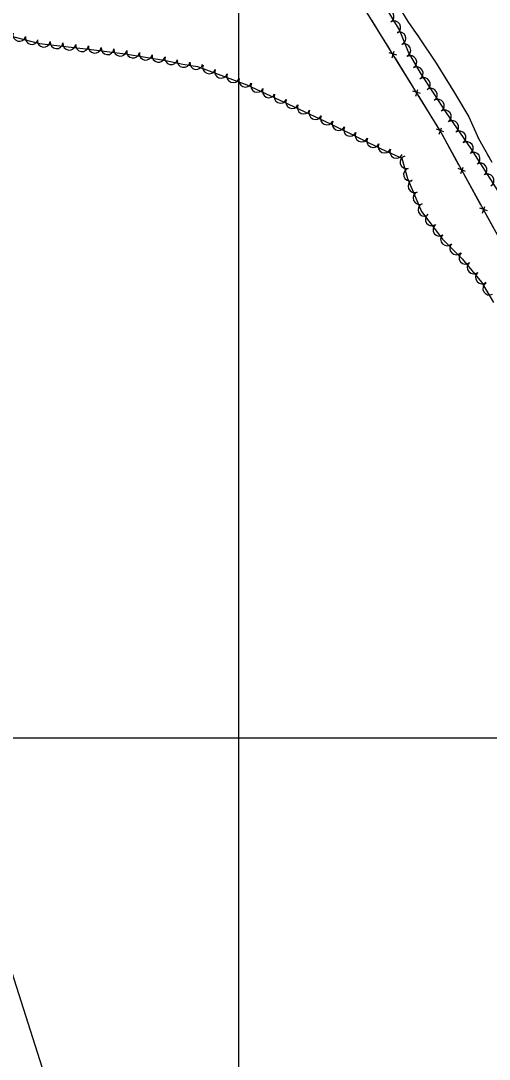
# Model space of a CAD drawing. Extents: x 353423 to 364002, y 127000 to 201942.
# Drawn here: x 361364 to 361656, y 127799 to 128447 of the extents above; entities that cross this region are included whole.
import ezdxf

# ---------------------------------------------------------------- set-up
doc = ezdxf.new("R2010")
doc.units = 0
for name, color, linetype in [('E_DTM_SlopeBottom', 7, 'Continuous'), ('E_FEN_Generic', 7, 'Continuous'), ('E_LAND_TreeLine', 7, 'Continuous'), ('E_RDWY_Gravel', 7, 'Continuous'), ('E_STRUCT_WingWall', 7, 'Continuous')]:
    doc.layers.add(name, color=color, linetype=linetype)

msp = doc.modelspace()

# ---------------------------------------------------------------- linework, layer by layer
at = {"layer": 'E_DTM_SlopeBottom'}
for p, q in [((361598.58, 128425.88), (361593.84, 128427.35)), ((361595.72, 128424.31), (361596.96, 128428.38)), ((361613.31, 128402), (361608.57, 128403.48)), ((361610.45, 128400.44), (361611.69, 128404.51)), ((361627.99, 128378.01), (361623.33, 128379.71)), ((361625.05, 128376.58), (361626.49, 128380.59)), ((361641.52, 128353.43), (361636.85, 128355.14)), ((361638.58, 128352.01), (361640.02, 128356.01)), ((361655.04, 128328.86), (361650.38, 128330.57)), ((361652.1, 128327.44), (361653.54, 128331.44))]:
    msp.add_line(p, q, dxfattribs=at)
for points in [[(361944.83, 127780.04), (361919.34, 127827.1), (361898.32, 127867.19), (361865.56, 127928.02), (361840.62, 127976.54), (361813.53, 128026.49), (361796.36, 128059.68), (361783.49, 128084.28), (361756.58, 128135.12), (361742.28, 128164.25), (361712.7, 128219.8), (361706.49, 128232.96), (361684.42, 128271.83), (361625.43, 128379.04), (361550, 128501.29), (361514.91, 128551.78), (361477.46, 128604.84), (361449.08, 128644.15), (361399.1, 128721.33), (361380.09, 128773.41), (361348.68, 128861.19)], [(361588.24, 128439.3), (361582.98, 128447.83)], [(361594.23, 128429.6), (361588.24, 128439.3)], [(361602.97, 128415.43), (361597.71, 128423.96)], [(361608.96, 128405.73), (361602.97, 128415.43)], [(361617.7, 128391.56), (361612.43, 128400.09)], [(361623.68, 128381.86), (361617.7, 128391.56)], [(361631.85, 128367.35), (361627.02, 128376.14)], [(361637.35, 128357.37), (361631.85, 128367.35)], [(361645.38, 128342.78), (361640.54, 128351.57)], [(361650.87, 128332.8), (361645.38, 128342.78)], [(361658.9, 128318.21), (361654.07, 128326.99)]]:
    msp.add_lwpolyline(points, dxfattribs=at)
at = {"layer": 'E_FEN_Generic'}
for points in [[(361661.67, 128341.42), (361644.8, 128367.86), (361629.56, 128389.93), (361613.26, 128414.9), (361605.96, 128427.76), (361600.3, 128441.77), (361591.92, 128455.53)], [(361356.59, 128438.18), (361375.83, 128433.13), (361406.23, 128429.57), (361429.16, 128426.85), (361454.58, 128422.64), (361465.04, 128420.26), (361474.24, 128418.79), (361505.02, 128407.43), (361534.14, 128393.95), (361557.17, 128383.08), (361576.62, 128373.49), (361588.79, 128367.57), (361601.68, 128361.77), (361605.29, 128349.08), (361614.04, 128328.45), (361626.97, 128311.04), (361639.25, 128298.86), (361651.47, 128284.33), (361658.8, 128271.7)]]:
    msp.add_lwpolyline(points, dxfattribs=at)
for centre, start, end in [((361592.79, 128450.08), 301.346, 121.33068), ((361596.95, 128443.25), 301.346, 121.33068), ((361363.16, 128438.62), 165.28654, 345.27122), ((361600.23, 128436.36), 291.99987, 111.98455), ((361370.91, 128436.59), 165.28654, 345.27122), ((361378.42, 128434.93), 173.34069, 353.32537), ((361386.38, 128434), 173.34069, 353.32537), ((361394.33, 128433.07), 173.34069, 353.32537), ((361402.28, 128432.15), 173.34069, 353.32537), ((361410.24, 128431.21), 173.24303, 353.22771), ((361603.23, 128428.94), 291.99987, 111.98455), ((361418.19, 128430.27), 173.24303, 353.22771), ((361426.14, 128429.32), 173.24303, 353.22771), ((361434.15, 128428.15), 170.59104, 350.57572), ((361442.05, 128426.84), 170.59104, 350.57572), ((361449.95, 128425.53), 170.59104, 350.57572), ((361607.05, 128421.61), 299.59151, 119.57619), ((361457.94, 128424.02), 167.20363, 347.18831), ((361465.61, 128422.29), 170.94846, 350.93313), ((361473.52, 128421.03), 170.94846, 350.93313), ((361481.48, 128418.35), 159.73657, 339.72125), ((361611, 128414.65), 299.59151, 119.57619), ((361488.99, 128415.58), 159.73657, 339.72125), ((361496.5, 128412.81), 159.73657, 339.72125), ((361504.01, 128410.03), 159.73657, 339.72125), ((361511.49, 128406.74), 155.17703, 335.16171), ((361615.39, 128407.81), 303.13132, 123.11599), ((361518.75, 128403.38), 155.17703, 335.16171), ((361526.02, 128400.02), 155.17703, 335.16171), ((361619.76, 128401.12), 303.13132, 123.11599), ((361533.29, 128396.66), 155.17703, 335.16171), ((361540.55, 128393.24), 154.73757, 334.72224), ((361624.13, 128394.42), 303.13132, 123.11599), ((361547.79, 128389.83), 154.73757, 334.72224), ((361555.03, 128386.41), 154.73757, 334.72224), ((361628.56, 128387.69), 304.64797, 124.63265), ((361562.27, 128382.9), 153.76638, 333.75106), ((361569.45, 128379.36), 153.76638, 333.75106), ((361633.11, 128381.11), 304.64797, 124.63265), ((361576.63, 128375.82), 153.76638, 333.75106), ((361583.82, 128372.32), 154.07885, 334.06353), ((361637.65, 128374.53), 304.64797, 124.63265), ((361590.98, 128368.89), 155.76864, 335.75332), ((361598.28, 128365.6), 155.76864, 335.75332), ((361642.2, 128367.94), 304.64797, 124.63265), ((361604.61, 128359.14), 105.86176, 285.84643), ((361646.51, 128361.3), 302.55046, 122.53513), ((361606.8, 128351.44), 105.86176, 285.84643), ((361650.81, 128354.55), 302.55046, 122.53513), ((361609.62, 128344.24), 113.00116, 292.98583), ((361655.11, 128347.81), 302.55046, 122.53513), ((361612.75, 128336.86), 113.00116, 292.98583), ((361615.88, 128329.49), 113.00116, 292.98583), ((361620.35, 128323.47), 126.58377, 306.56845), ((361625.12, 128317.04), 126.58377, 306.56845), ((361629.92, 128311.05), 135.26762, 315.25229), ((361635.61, 128305.42), 135.26762, 315.25229), ((361641.37, 128299.59), 130.0675, 310.05218), ((361646.53, 128293.46), 130.0675, 310.05218), ((361651.68, 128287.34), 130.0675, 310.05218), ((361656.21, 128280.33), 120.12594, 300.11062)]:
    msp.add_arc(centre, 4, start, end, dxfattribs=at)
at = {"layer": 'E_LAND_TreeLine'}
for p, q in [((361500, 127000), (361500, 129500)), ((360500, 128000), (363500, 128000))]:
    msp.add_line(p, q, dxfattribs=at)
at = {"layer": 'E_RDWY_Gravel'}
msp.add_lwpolyline([(360907.5, 129271.12), (361478.73, 127475.64)], dxfattribs=at)
at = {"layer": 'E_STRUCT_WingWall'}
for points in [[(361599.75, 128456), (361605.44, 128446.91), (361612.17, 128437.35), (361623.11, 128420.96), (361633.93, 128403.43), (361643.54, 128387.41), (361649.44, 128373.89), (361657.81, 128359.21)], [(361607.37, 128444.17), (361608.54, 128442.51)], [(361610.88, 128439.18), (361612.05, 128437.51)], [(361614.32, 128434.12), (361615.45, 128432.43)], [(361617.71, 128429.04), (361623.11, 128420.96), (361633.52, 128404.1)], [(361633.52, 128404.1), (361633.93, 128403.43), (361643.54, 128387.41), (361647.56, 128378.18)], [(361649.19, 128374.45), (361649.44, 128373.89), (361650.14, 128372.65)], [(361652.16, 128369.11), (361653.17, 128367.34)], [(361655.19, 128363.8), (361656.2, 128362.03)]]:
    msp.add_lwpolyline(points, dxfattribs=at)

doc.saveas('drawing.dxf')
